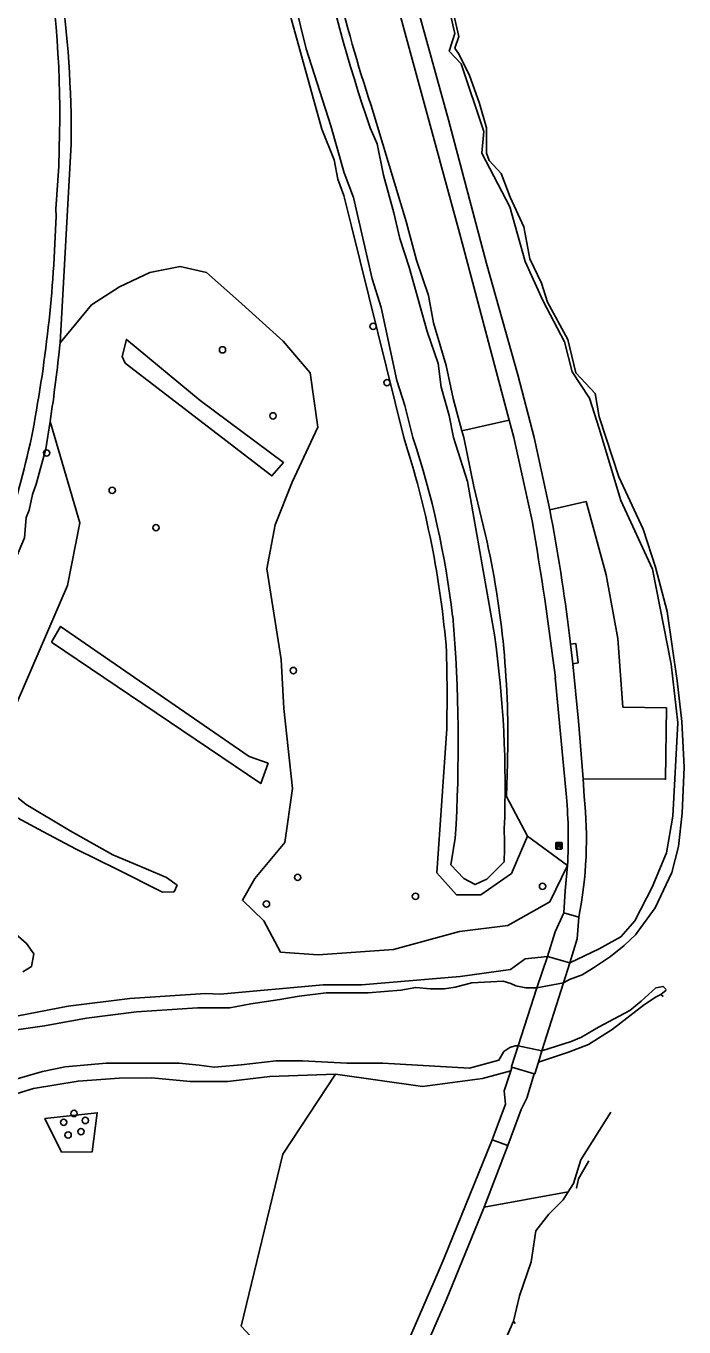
# Model space of a CAD drawing. Extents: x 159822 to 160765, y 380693 to 381634.
# Drawn here: x 160620 to 160722.4, y 381111.6 to 381314.1 of the extents above; entities that cross this region are included whole.
import ezdxf

# ---------------------------------------------------------------- set-up
doc = ezdxf.new("R2010")
doc.units = 0
for name, color, linetype in [('IMGEO_Bank', 7, 'Continuous'), ('IMGEO_Boom', 7, 'Continuous'), ('IMGEO_Dek', 7, 'Continuous'), ('IMGEO_Gemengd_bos', 7, 'Continuous'), ('IMGEO_Grasland_overig', 7, 'Continuous'), ('IMGEO_Groenvoorziening', 7, 'Continuous'), ('IMGEO_Hek', 7, 'Continuous'), ('IMGEO_Loofbos', 7, 'Continuous'), ('IMGEO_Oever', 7, 'Continuous'), ('IMGEO_Voetpad_gesloten', 7, 'Continuous'), ('IMGEO_Voetpad_open', 7, 'Continuous'), ('IMGEO_Walbescherming', 7, 'Continuous'), ('IMGEO_Waterloop', 7, 'Continuous')]:
    doc.layers.add(name, color=color, linetype=linetype)

msp = doc.modelspace()

# ---------------------------------------------------------------- linework, layer by layer
at = {"layer": 'IMGEO_Bank'}
for p, q in [((160702.42, 381186.05), (160702.42, 381186.89)), ((160702.42, 381186.89), (160702.42, 381186.05)), ((160702.49, 381186.97), (160703.33, 381186.97)), ((160703.33, 381186.97), (160702.49, 381186.97)), ((160702.72, 381186.48), (160702.72, 381186.58)), ((160703.06, 381186.59), (160702.77, 381186.59)), ((160702.77, 381186.58), (160702.77, 381186.48)), ((160703.06, 381186.48), (160703.06, 381186.58)), ((160703.11, 381186.58), (160703.11, 381186.48)), ((160703.41, 381186.9), (160703.41, 381186.06)), ((160703.41, 381186.06), (160703.41, 381186.9)), ((160703.34, 381185.97), (160702.5, 381185.97)), ((160702.5, 381185.97), (160703.34, 381185.97)), ((160703.11, 381186.37), (160702.72, 381186.37)), ((160702.77, 381186.47), (160703.06, 381186.47))]:
    msp.add_line(p, q, dxfattribs=at)
for points in [[(160702.72, 381186.59), (160702.63, 381186.59), (160702.63, 381186.75), (160703.2, 381186.75), (160703.2, 381186.59), (160703.11, 381186.59)], [(160702.66, 381186.37), (160702.52, 381186.37), (160702.63, 381186.47), (160702.72, 381186.47)], [(160702.71, 381186.36), (160702.71, 381186.15), (160702.67, 381186.15), (160702.67, 381186.36)], [(160703.11, 381186.47), (160703.2, 381186.47), (160703.31, 381186.37), (160703.17, 381186.37)], [(160703.16, 381186.36), (160703.16, 381186.15), (160703.12, 381186.15), (160703.12, 381186.36)]]:
    msp.add_lwpolyline(points, dxfattribs=at)
for centre, radius, start, end in [((160702.49, 381186.89), 0.0779, 92.4484, 184.2845), ((160702.49, 381186.89), 0.0779, 92.4484, 184.2845), ((160702.72, 381186.58), 0.00671, 2.8957, 87.1043), ((160702.77, 381186.58), 0.00671, 92.8957, 177.1043), ((160703.06, 381186.58), 0.00671, 2.8957, 87.1043), ((160703.11, 381186.58), 0.00671, 92.8957, 177.1043), ((160703.34, 381186.89), 0.0779, 2.4484, 94.2845), ((160703.34, 381186.89), 0.0779, 2.4484, 94.2845), ((160702.49, 381186.05), 0.0779, 182.4484, 274.2845), ((160702.49, 381186.05), 0.0779, 182.4484, 274.2845), ((160702.66, 381186.36), 0.00671, 2.8957, 87.1043), ((160702.72, 381186.36), 0.00671, 92.8957, 177.1043), ((160702.72, 381186.48), 0.00671, 272.8957, 357.1043), ((160702.77, 381186.48), 0.00671, 182.8957, 267.1043), ((160703.06, 381186.48), 0.00671, 272.8957, 357.1043), ((160703.11, 381186.48), 0.00671, 182.8957, 267.1043), ((160703.11, 381186.36), 0.00671, 2.8957, 87.1043), ((160703.17, 381186.36), 0.00671, 92.8957, 177.1043), ((160703.34, 381186.05), 0.0779, 272.4484, 4.2845), ((160703.34, 381186.05), 0.0779, 272.4484, 4.2845)]:
    msp.add_arc(centre, radius, start, end, dxfattribs=at)
at = {"layer": 'IMGEO_Boom'}
for centre in [(160674, 381267.31), (160650.56, 381263.66), (160676.16, 381258.55), (160658.42, 381253.38), (160623.18, 381247.62), (160633.39, 381241.78), (160640.19, 381235.98), (160661.59, 381213.75), (160662.27, 381181.55), (160700.37, 381180.17), (160680.59, 381178.62), (160657.4, 381177.41), (160627.45, 381144.82), (160629.2, 381143.73), (160625.85, 381143.45), (160628.53, 381141.99), (160626.53, 381141.46)]:
    msp.add_circle(centre, 0.489, dxfattribs=at)
at = {"layer": 'IMGEO_Dek'}
msp.add_lwpolyline([(160703.62, 381165.16), (160704.6, 381168.26), (160701.12, 381169.26), (160699.47, 381164.38), (160696.58, 381155.34), (160695.56, 381152.14), (160695.6, 381152.04), (160699.06, 381151), (160699.15, 381150.98), (160699.73, 381152.8), (160700.28, 381154.54)], close=True, dxfattribs=at)
at = {"layer": 'IMGEO_Gemengd_bos'}
msp.add_lwpolyline([(160706.68, 381196.89), (160719.51, 381196.83), (160719.64, 381207.93), (160712.87, 381208.06), (160712.1, 381218.72), (160710.28, 381228.66), (160707.16, 381240.05), (160701.48, 381238.76)], dxfattribs=at)
at = {"layer": 'IMGEO_Grasland_overig'}
for points in [[(160687.83, 381251.03), (160686.45, 381256.07), (160685.38, 381261.21), (160683.38, 381267.88), (160682.61, 381272.1), (160680.77, 381277.63), (160679.16, 381283.61), (160673.68, 381301.7)], [(160704.25, 381183.42), (160701.51, 381177.74), (160694.98, 381174.09), (160687.43, 381173.16), (160677.16, 381170.36), (160665.45, 381169.51), (160659.6, 381169.93), (160656.97, 381174.77), (160653.66, 381177.99), (160655.61, 381181.39), (160660.28, 381186.99), (160661.47, 381195.39), (160660.11, 381207.86), (160659.69, 381215.49), (160657.48, 381229.57), (160658.75, 381236.45), (160661.38, 381243.06), (160665.37, 381251.63), (160664.22, 381260.1), (160659.98, 381264.99), (160653.07, 381271.27), (160648.05, 381275.67), (160643.97, 381276.61), (160639.26, 381275.67), (160634.55, 381273.47), (160630.15, 381270.64), (160625.3, 381264.76)], [(160701.12, 381169.26), (160697.66, 381168.87), (160695.39, 381167.2), (160687.53, 381166.13), (160672.19, 381164.85), (160670.95, 381164.85), (160666.22, 381164.85), (160650.21, 381163.38), (160647.9, 381163.49), (160636.12, 381162.72), (160626.55, 381161.54), (160615.5, 381159.39), (160604.79, 381155.9), (160597.46, 381153.81), (160597.25, 381153.73)], [(160615.31, 381146.94), (160621.12, 381148.68), (160628.09, 381149.86), (160634.49, 381150.3), (160639.56, 381150.35), (160645.52, 381149.78), (160651.38, 381149.8), (160657.92, 381150.59), (160668.12, 381150.91)], [(160625.52, 381138.79), (160622.91, 381144.02), (160631.05, 381144.92), (160630.29, 381138.85), (160625.52, 381138.79)]]:
    msp.add_lwpolyline(points, dxfattribs=at)
for centre, radius, start, end in [((160902.89, 381377.45), 241.4, 193.5441, 198.2884), ((160320.66, 381297.23), 306.36, 351.6103, 353.916)]:
    msp.add_arc(centre, radius, start, end, dxfattribs=at)
at = {"layer": 'IMGEO_Groenvoorziening'}
for points in [[(160653.32, 381393.19), (160653.38, 381358.14), (160654.22, 381349.31), (160657.02, 381336.01), (160659.68, 381320.89), (160666.02, 381298), (160667.96, 381293.21), (160668.5, 381290.21), (160669.42, 381287.68), (160670.64, 381282.92), (160678.78, 381250)], [(160684.84, 381321.11), (160686.72, 381312.89), (160685.85, 381310.16), (160687.71, 381308.17), (160691.24, 381297.62), (160690.94, 381294.26), (160695.29, 381285.93), (160697.68, 381277.4), (160700.4, 381271.35), (160703.78, 381264.92), (160704.99, 381260.24), (160707.7, 381256.13), (160709.21, 381251.44), (160712.57, 381240.2), (160717.47, 381229.55), (160720.4, 381214.72), (160721.42, 381205.6), (160720.66, 381191.11), (160719.67, 381185.36), (160717.42, 381180.05), (160714.75, 381174.8), (160712.55, 381172.28), (160709.16, 381170.42), (160704.6, 381168.26)], [(160625.3, 381264.76), (160627.01, 381295.68)], [(160685.44, 381216.63), (160685.55, 381210.66), (160685.46, 381204.67), (160683.93, 381182.27), (160686.98, 381178.85), (160690.77, 381178.85), (160695.53, 381182.15), (160698.05, 381187.98)], [(160696.11, 381112.13), (160695.85, 381112.48)]]:
    msp.add_lwpolyline(points, dxfattribs=at)
for centre, radius, start, end in [((160458.32, 381296.95), 168.7, 359.5658, 8.236), ((160539.4, 381204.84), 146.51, 4.6164, 17.9526)]:
    msp.add_arc(centre, radius, start, end, dxfattribs=at)
at = {"layer": 'IMGEO_Hek'}
for points in [[(160699.47, 381164.38), (160701.12, 381169.26)], [(160703.62, 381165.16), (160704.6, 381168.26)], [(160696.58, 381155.34), (160699.47, 381164.38)], [(160703.62, 381165.16), (160700.28, 381154.54)], [(160695.56, 381152.14), (160696.58, 381155.34)], [(160700.28, 381154.54), (160699.73, 381152.8)], [(160699.73, 381152.8), (160699.15, 381150.98)]]:
    msp.add_lwpolyline(points, dxfattribs=at)
at = {"layer": 'IMGEO_Loofbos'}
for points in [[(160635.43, 381261.61), (160634.94, 381262.62), (160635.61, 381265.27), (160647.07, 381255.77), (160660.05, 381246.12), (160658.26, 381244.05), (160635.43, 381261.61)], [(160604.53, 381196.28), (160615.15, 381220.31), (160618.35, 381231.09), (160619.72, 381234.39), (160620.02, 381237.56), (160620.46, 381238.73), (160621, 381241.17), (160621.56, 381242.73), (160623.06, 381248.23), (160623.75, 381252.53)], [(160623.75, 381252.53), (160628.07, 381237.61), (160628.33, 381236.72), (160626.45, 381227), (160618.62, 381208.83)], [(160695.16, 381252.7), (160687.83, 381251.03)], [(160691.51, 381234.84), (160689.68, 381242.39), (160688.11, 381250), (160687.83, 381251.03)], [(160623.92, 381218.16), (160625.36, 381220.61), (160654.72, 381200.36), (160657.65, 381199.31), (160656.5, 381196.15), (160623.92, 381218.16)], [(160698.05, 381187.98), (160694.75, 381194.13), (160694.91, 381199.34)], [(160614.37, 381197.38), (160620.02, 381192.92), (160626.85, 381188.81), (160633.51, 381185.08), (160638.65, 381182.91), (160641.83, 381181.56), (160643.48, 381180.33), (160643.02, 381179.31), (160641.23, 381179.27), (160634.11, 381182.83), (160627.79, 381185.97), (160622.57, 381188.68), (160618.67, 381190.8)], [(160698.05, 381187.98), (160704.25, 381183.42)], [(160617.52, 381173.48), (160620.07, 381171.29), (160621.17, 381169.64), (160620.83, 381167.69), (160619.47, 381166.84)], [(160699.06, 381151), (160699.15, 381150.98), (160699.73, 381152.8), (160704.43, 381154.35), (160707.55, 381155.53), (160711.2, 381157.91), (160716.25, 381161.75), (160718.04, 381162.96), (160718.8, 381163.35)], [(160718.8, 381163.35), (160719.14, 381163.04), (160719.14, 381163.04)], [(160668.12, 381150.91), (160659.95, 381138.48), (160653.48, 381111.72), (160670.92, 381093.01)], [(160668.12, 381150.91), (160681.71, 381149.02), (160691.04, 381150.28), (160695.41, 381151.46)], [(160710.98, 381145), (160706.35, 381137.58), (160705.18, 381133.91), (160704.37, 381132.64)], [(160704.37, 381132.64), (160691.27, 381130.26)], [(160704.37, 381132.64), (160703.58, 381131.4), (160701.37, 381129.13), (160699.35, 381126.53), (160698.6, 381121.75), (160696.78, 381116.46), (160695.85, 381112.48)], [(160695.85, 381112.48), (160681.95, 381080.8)]]:
    msp.add_lwpolyline(points, dxfattribs=at)
msp.add_arc((160553.53, 381203.73), 141.44, 358.2227, 12.7084, dxfattribs=at)
at = {"layer": 'IMGEO_Oever'}
msp.add_lwpolyline([(160719.59, 381164.03), (160718.8, 381163.35)], dxfattribs=at)
at = {"layer": 'IMGEO_Voetpad_gesloten'}
for points in [[(160701.48, 381238.76), (160699.05, 381250), (160696.52, 381259.77), (160691.67, 381277.08), (160685.73, 381299.43), (160674.67, 381339.44)], [(160675.82, 381324.56), (160687.27, 381282.42), (160688.05, 381279.54), (160695.16, 381252.7)], [(160695.16, 381252.7), (160695.88, 381250), (160698.73, 381237.04)], [(160704.71, 381217.87), (160704.55, 381219.22)], [(160705.07, 381214.81), (160704.71, 381217.87)], [(160706.68, 381196.89), (160705.98, 381205.86), (160705.07, 381214.81)], [(160702.36, 381212.64), (160704.08, 381194.06)], [(160706.85, 381194.16), (160706.68, 381196.89)], [(160704.25, 381183.42), (160703.9, 381179.45), (160703.66, 381176.06)], [(160703.66, 381176.06), (160706.01, 381175.38)], [(160692.51, 381140.73), (160685, 381122.19), (160684.1, 381120.1), (160676.99, 381103.63), (160672.28, 381094.8)], [(160692.51, 381140.73), (160694.96, 381139.81)], [(160694.96, 381139.81), (160691.27, 381130.26)], [(160691.27, 381130.26), (160685.37, 381115.77), (160679.61, 381102.51), (160674.58, 381093.36)]]:
    msp.add_lwpolyline(points, dxfattribs=at)
for centre, radius, start, end in [((160434.96, 381186.92), 271.52, 6.8318, 11.0059), ((160218.93, 381153.05), 487.1, 7.0269, 9.929), ((160634.36, 381187.63), 70.02, 356.551, 5.2686), ((160643.52, 381187.57), 63.68, 348.9567, 5.9419)]:
    msp.add_arc(centre, radius, start, end, dxfattribs=at)
at = {"layer": 'IMGEO_Voetpad_open'}
for points in [[(160704.71, 381217.87), (160705.55, 381217.98), (160705.89, 381214.93), (160705.07, 381214.81)], [(160701.12, 381169.26), (160702.36, 381173.06), (160703.66, 381176.06)], [(160706.01, 381175.38), (160705.76, 381171.97), (160704.6, 381168.26)], [(160700.28, 381154.54), (160703.62, 381165.16), (160704.6, 381168.26), (160701.12, 381169.26), (160699.47, 381164.38), (160696.58, 381155.34), (160695.56, 381152.14), (160695.6, 381152.04), (160699.06, 381151), (160699.15, 381150.98), (160699.73, 381152.8), (160700.28, 381154.54)], [(160704.6, 381168.26), (160701.12, 381169.26)], [(160695.41, 381151.46), (160694.4, 381148.32), (160694.61, 381146.28), (160692.51, 381140.73)], [(160699.06, 381151), (160697.9, 381147.2), (160697.05, 381145.46), (160694.96, 381139.81)], [(160695.41, 381151.46), (160695.6, 381152.04), (160699.06, 381151)]]:
    msp.add_lwpolyline(points, dxfattribs=at)
at = {"layer": 'IMGEO_Walbescherming'}
for points in [[(160694.24, 381165.4), (160695.43, 381165.03), (160696.23, 381164.69), (160697.78, 381164.38), (160699.47, 381164.38), (160703.62, 381165.16), (160704.57, 381165.64), (160706.56, 381166.38), (160708.3, 381167.48), (160710.97, 381169.25)], [(160704.85, 381156.02), (160700.28, 381154.54), (160696.58, 381155.34), (160696.09, 381155.34), (160695.27, 381155.09), (160694.33, 381154.44), (160693.58, 381153.11)]]:
    msp.add_lwpolyline(points, dxfattribs=at)
at = {"layer": 'IMGEO_Waterloop'}
for points in [[(160680.2, 381250), (160678.93, 381254.99), (160677.7, 381258.91), (160675.25, 381270.26), (160673.87, 381274.71), (160670.95, 381287.37), (160669.49, 381291.21), (160667.44, 381298.51), (160663.6, 381310.52), (160660.1, 381324.67), (160658.56, 381335.45), (160655.06, 381351.13), (160654.22, 381362.06), (160654.08, 381377.6), (160654.16, 381394.07)], [(160617.79, 381157.75), (160622.87, 381158.47), (160629.39, 381159.67), (160637.19, 381160.61), (160646.65, 381161.28), (160651.71, 381161.28), (160654.97, 381161.9), (160659.5, 381162.55), (160662.5, 381163.09), (160666.67, 381163.6), (160673.22, 381163.6), (160678.32, 381163.98), (160680.63, 381164.43), (160682.86, 381164.23), (160685.09, 381164.23), (160686.75, 381164.48), (160689.37, 381165.17), (160691.36, 381165.27), (160694.24, 381165.4), (160695.43, 381165.03), (160696.23, 381164.69), (160697.78, 381164.38), (160699.47, 381164.38), (160703.62, 381165.16), (160704.57, 381165.64), (160706.56, 381166.38), (160708.3, 381167.48), (160710.97, 381169.25), (160713.08, 381170.98), (160714.85, 381172.63), (160717.88, 381176.83), (160720.51, 381182.3), (160721.54, 381186.39), (160722.08, 381191.56), (160722.39, 381198.69), (160722.04, 381205.82), (160721.3, 381212.16), (160719.76, 381222.93), (160717.94, 381229.84), (160716.01, 381235.76), (160712.26, 381243.89), (160709.16, 381253.25), (160708.55, 381256.84), (160705.55, 381260.07), (160704.29, 381265.28), (160701.16, 381271.1), (160700.2, 381274.06), (160698.37, 381277.81), (160697.47, 381282.81), (160695.31, 381287.41), (160693.92, 381291.11), (160692.04, 381293.11), (160691.67, 381294.27), (160691.67, 381298.2), (160690.54, 381301.97), (160688.96, 381306.52), (160687.31, 381309.78), (160686.72, 381310.62), (160687.34, 381312.4), (160685.83, 381319.02)], [(160672.96, 381299.93), (160673.54, 381298.22), (160674.64, 381295.74), (160675.63, 381290.83), (160677.24, 381284.99), (160678.17, 381281.01), (160679.62, 381276.55), (160682.39, 381266.5), (160684.15, 381261.52), (160684.61, 381257.83), (160685.84, 381253.46), (160686.53, 381250), (160688.68, 381243.17), (160692.89, 381219.31)], [(160625.21, 381297.38), (160625.1, 381292.26), (160624.61, 381285.55), (160624.65, 381284.48)], [(160691.69, 381181.27), (160690.79, 381180.85), (160689.88, 381180.43), (160689.01, 381180.92), (160688.13, 381181.41), (160686.11, 381183.51), (160686.78, 381187.64)], [(160719.62, 381164.1), (160719.62, 381164.1), (160719.13, 381164.58), (160718.03, 381164.35), (160715.74, 381162.3), (160713.96, 381160.82), (160709.08, 381158.25), (160706.44, 381156.71), (160704.85, 381156.02), (160700.28, 381154.54), (160696.58, 381155.34), (160696.09, 381155.34), (160695.27, 381155.09), (160694.33, 381154.44), (160693.58, 381153.11), (160689, 381151.87), (160675.51, 381152.66), (160669.9, 381152.66), (160662.99, 381153), (160658.91, 381153), (160653.44, 381152.36), (160649.27, 381152.04), (160646.95, 381152.35), (160643.83, 381152.62), (160632.45, 381152.62), (160626.08, 381152.1), (160622.54, 381151.35), (160612.44, 381148.46)], [(160707.56, 381137.43), (160705.98, 381134.63), (160705.64, 381133.2), (160705.64, 381133.2)]]:
    msp.add_lwpolyline(points, dxfattribs=at)
for centre, radius, start, end in [((160905.84, 381377.89), 245.59, 183.3033, 198.5073), ((160467.9, 381300.41), 157.33, 358.8948, 10.9246), ((160412.46, 381290.63), 212.28, 348.9664, 358.3401), ((160449.34, 381287.98), 175.64, 337.0577, 347.5107), ((160545.1, 381205.32), 142.29, 6.8263, 18.299), ((160451.48, 381202.24), 235.76, 356.4495, 4.8654), ((160527.03, 381195.77), 167.52, 357.716, 8.0777), ((160462.37, 381186.54), 232.06, 359.3706, 0.6294), ((160445.95, 381429.65), 349.4, 314.6948, 315.3262)]:
    msp.add_arc(centre, radius, start, end, dxfattribs=at)

doc.saveas('drawing.dxf')
